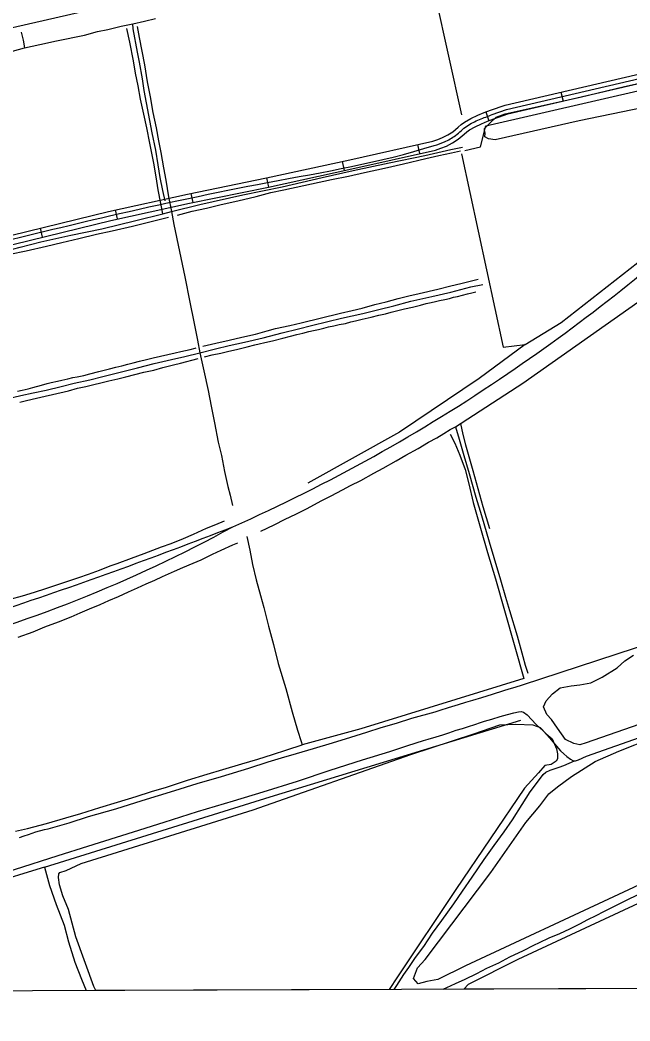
# Model space of a CAD drawing. Extents: x 3392644 to 3430565, y 576657 to 602123.
# Drawn here: x 3423586 to 3425559, y 582044 to 585280 of the extents above; entities that cross this region are included whole.
import ezdxf

# ---------------------------------------------------------------- set-up
doc = ezdxf.new("R2010")
doc.units = 0
for name, color, linetype in [('V-DTCH-CNTR', 7, 'Continuous'), ('V-GRID-FRAM', 7, 'Continuous'), ('V-ROAD-CNTR', 7, 'Continuous'), ('V-SITE-VEGE', 7, 'Continuous'), ('V-TOPO-SHOR', 7, 'Continuous')]:
    doc.layers.add(name, color=color, linetype=linetype)

msp = doc.modelspace()

# ---------------------------------------------------------------- linework, layer by layer
at = {"layer": 'V-DTCH-CNTR'}
for points in [[(3423964.9, 585259.8), (3423971.5, 585224.3), (3423980, 585180.2), (3423988.5, 585135.2), (3423997.9, 585081), (3424006.9, 585031.9), (3424016.4, 584981.4), (3424026.3, 584931.4), (3424034.3, 584889.5), (3424041.4, 584852.2), (3424050.8, 584802.2), (3424057.9, 584763), (3424066.9, 584709.3), (3424076.1, 584661)], [(3424048.2, 584654.1), (3424042, 584686.9), (3424033.5, 584731.4), (3424026.4, 584773.3), (3424018.8, 584817.9), (3424012.7, 584849.7), (3424006.1, 584882.5), (3423996.2, 584932.1), (3423986.8, 584976.2), (3423976.5, 585024.9), (3423968, 585067.6), (3423960, 585108.6), (3423952.9, 585148.6), (3423941.1, 585208.6), (3423931.7, 585252.8)], [(3423511.8, 584526.7), (3423587, 584545.6), (3423654, 584563.5), (3423750.4, 584584.4), (3423851.3, 584605.3), (3423961.4, 584632.7), (3424048.2, 584654.1), (3424076.1, 584661), (3424167.9, 584683.7), (3424306.5, 584714.9), (3424434.1, 584741.5), (3424563.5, 584770.9), (3424664.4, 584793.6), (3424780.1, 584819.2), (3424895.7, 584842.9), (3424980.1, 584861.9), (3425017.8, 584869.5)], [(3424076.1, 584661), (3424083.7, 584619.3), (3424101.9, 584532.3), (3424119.3, 584449.7), (3424135.9, 584367.8), (3424148.1, 584304.9), (3424160.2, 584245.7), (3424167.8, 584204.7), (3424181.3, 584146.2), (3424194.9, 584082.6), (3424204.1, 584032.2), (3424215.4, 583978.1), (3424227.5, 583915.9), (3424238.1, 583872), (3424247.2, 583820.9), (3424258.5, 583771.9), (3424266, 583744.1), (3424273.5, 583710.5)], [(3423543.5, 584055.2), (3423589, 584066), (3423628.6, 584075.4), (3423670.4, 584083.9), (3423719.5, 584095.6), (3423761.8, 584105.9), (3423811.8, 584117.6), (3423854.6, 584128.4), (3423905.5, 584141), (3423966.5, 584156.4), (3424019.7, 584169.5), (3424076.5, 584182.7), (3424119.3, 584192.5), (3424167.8, 584204.7), (3424218.7, 584216.9), (3424262.4, 584227.7), (3424312.4, 584239.4), (3424372.4, 584253), (3424434.7, 584268.9), (3424487, 584282.5), (3424529.3, 584293.2), (3424581.6, 584305.9), (3424626.2, 584316.2), (3424694.8, 584331.7), (3424746.7, 584344.8), (3424795.3, 584356.9), (3424850.4, 584371), (3424918.1, 584386.9), (3424980, 584401), (3425045, 584417.4), (3425083.7, 584425.8)], [(3425010.8, 583976.4), (3425018.3, 583940.5), (3425027.3, 583906.9), (3425050.6, 583823.6), (3425082.9, 583707.4), (3425104.6, 583636.5)], [(3424978.1, 583941), (3424992.9, 583912.5), (3425009.3, 583873.1), (3425025.7, 583827.1), (3425037.7, 583781), (3425052, 583721.1), (3425076, 583637.8), (3425098.5, 583558.9), (3425124.7, 583474.1)], [(3424319.6, 583610.5), (3424329.4, 583566.6), (3424338.5, 583519.8), (3424350.6, 583470.8), (3424364.1, 583420.4), (3424375.3, 583380.9), (3424390.4, 583321), (3424406.1, 583261), (3424421.2, 583200.4), (3424445.9, 583119.3), (3424466.9, 583043.3), (3424484.1, 582984.8), (3424496.1, 582947.5), (3424499.1, 582936.6)], [(3425124.7, 583474.1), (3425215.9, 583151.8), (3424688.8, 582989.2), (3424499.1, 582936.6)], [(3423665.2, 582541.1), (3424395.4, 582768.6), (3425206.7, 583017.4)], [(3423572, 582657.6), (3423610.7, 582666.7), (3423672.1, 582683.2), (3423734.2, 582701.2), (3423783.2, 582714.7), (3423844.6, 582734.1), (3423901.6, 582751.4), (3423961.5, 582770.1), (3424011.9, 582785.8), (3424060.1, 582800.7), (3424128.1, 582823.1), (3424191.6, 582842.6), (3424242.1, 582857.6), (3424303.5, 582875.6), (3424355.3, 582891.3), (3424402.8, 582905.5), (3424449.6, 582920.5), (3424499.1, 582936.6)], [(3423665.2, 582541.1), (3423612.4, 582525.2), (3423535.6, 582502), (3423442, 582473.1), (3423353.8, 582444.7), (3423281.5, 582420.6), (3423213.3, 582399.6), (3423124.7, 582373), (3423054.7, 582354.8), (3422983.3, 582332.9), (3422904.2, 582309.6), (3422835.1, 582288.7), (3422779.2, 582268.7), (3422756, 582260.8)], [(3423665.2, 582541.1), (3423681.2, 582481.9), (3423703.7, 582420.9), (3423728.9, 582354), (3423743.1, 582300.3), (3423763.7, 582234.7), (3423784.8, 582179.3), (3423800.3, 582142.6)]]:
    msp.add_lwpolyline(points, dxfattribs=at)
at = {"layer": 'V-GRID-FRAM'}
msp.add_lwpolyline([(3396720.3, 600227.7), (3428325.7, 600342.6), (3428399.7, 582159.3), (3396778.5, 582044.3), (3396720.3, 600227.7)], dxfattribs=at)
at = {"layer": 'V-ROAD-CNTR'}
for p, q in [((3425336, 585047.4), (3425342.7, 585018.2)), ((3425092.8, 584983.1), (3425103.2, 584954.9)), ((3424871.8, 584877.9), (3424878.4, 584848.6)), ((3424628, 584823.1), (3424634.3, 584793.7)), ((3424383.7, 584769.8), (3424390.1, 584740.5)), ((3424139, 584719.7), (3424145, 584690.3)), ((3423894.5, 584666.5), (3423900.9, 584637.2)), ((3423651.1, 584607.6), (3423658.3, 584578.5))]:
    msp.add_line(p, q, dxfattribs=at)
for points in [[(3426424, 585913.4), (3425284.9, 585653.6), (3424160.9, 585392.6), (3423461.7, 585233), (3422779.9, 585076.7), (3422007.9, 584896.7), (3421431.4, 584765), (3420462.1, 584539.7)], [(3425113.5, 584974.7), (3425160, 584991.2), (3425923.5, 585168.6), (3426403, 585277.9)], [(3423453.3, 584559.2), (3423872.8, 584661.8), (3424128, 584717.4), (3424383.7, 584769.8), (3424653.3, 584828.6), (3424922, 584889.2), (3424937.8, 584894), (3424952.9, 584900.2), (3424970.2, 584909.1), (3424986.1, 584919.3), (3425003.4, 584934), (3425012.7, 584942.3), (3425023.6, 584950.3), (3425045, 584962.3), (3425066.7, 584972.4), (3425087.5, 584981.1), (3425108.4, 584988.8), (3425155.8, 585005.6), (3425920.1, 585183.2)], [(3423460.4, 584530.1), (3423879.6, 584632.6), (3424134.3, 584688.1), (3424389.9, 584740.5), (3424659.8, 584799.3), (3424929.7, 584860.2), (3424947.8, 584865.7), (3424965.6, 584873), (3424985.1, 584883.1), (3425004, 584895.1), (3425023.1, 584911.4), (3425031.6, 584919), (3425039.9, 584925), (3425058.7, 584935.6), (3425078.9, 584945), (3425098.5, 584953.2), (3425118.6, 584960.6), (3425164.2, 584976.7), (3425926.9, 585154)]]:
    msp.add_lwpolyline(points, dxfattribs=at)
for centre, radius, start, end in [((3421996.3, 588835.9), 5666.3, 303.9892, 313.1691), ((3421970.4, 588821.5), 5669, 293.9792, 304.2873), ((3422109.4, 587599.3), 4510.9, 284.5698, 298.6801), ((3418502.9, 598473.9), 15915.4, 288.30328, 291.26166)]:
    msp.add_arc(centre, radius, start, end, dxfattribs=at)
msp.add_spline([(3421187.3, 583968.2), (3421215.1, 583991.6), (3421230.4, 584000.3), (3421266.6, 584007.1), (3421612.7, 584086.5), (3422307, 584263.4), (3423037.8, 584441.3), (3423876.2, 584647.2), (3424386.8, 584755.1), (3424925.9, 584874.7), (3424959.3, 584886.6), (3424995.1, 584907.2), (3425031.7, 584937.7), (3425072.8, 584958.7), (3425113.5, 584974.7)], degree=3, dxfattribs=at)
at = {"layer": 'V-SITE-VEGE'}
for p, q in [((3425054.4, 582973.2), (3425138.6, 583001.7)), ((3425138.6, 583001.7), (3425190.2, 583003.8)), ((3425190.2, 583003.8), (3425245.5, 583001.8)), ((3425245.5, 583001.8), (3425268.9, 582993)), ((3425268.9, 582993), (3425288, 582972.5)), ((3424850, 582905.6), (3425054.4, 582973.2)), ((3425288, 582972.5), (3425307.2, 582956)), ((3425307.2, 582956), (3425321.8, 582923.8)), ((3425321.8, 582923.8), (3425325.2, 582907.8)), ((3424340.5, 582726.6), (3424850, 582905.6)), ((3425324.6, 582892), (3425320.4, 582884.3)), ((3425325.2, 582907.8), (3425324.6, 582892)), ((3425284.2, 582869.8), (3425263.6, 582846.8)), ((3425304.1, 582873), (3425284.2, 582869.8)), ((3425320.4, 582884.3), (3425304.1, 582873)), ((3425263.6, 582846.8), (3425218.2, 582797.1)), ((3425218.2, 582797.1), (3424996.2, 582469)), ((3423783.8, 582553.3), (3424340.5, 582726.6)), ((3423735.5, 582531.3), (3423783.8, 582553.3)), ((3425197.8, 582244), (3425850.4, 582548.3)), ((3423710.9, 582508.5), (3423711.3, 582520.3)), ((3423714, 582484.6), (3423710.9, 582508.5)), ((3423711.3, 582520.3), (3423715.4, 582524.1)), ((3423715.4, 582524.1), (3423735.5, 582531.3)), ((3423724.5, 582448.6), (3423714, 582484.6)), ((3423742.7, 582404.4), (3423724.5, 582448.6)), ((3424996.2, 582469), (3424807.7, 582187.2)), ((3423767.1, 582316.5), (3423742.7, 582404.4)), ((3423824.6, 582156.2), (3423767.1, 582316.5)), ((3425036.4, 582162.9), (3425197.8, 582244)), ((3424807.7, 582187.2), (3424780.4, 582146.1)), ((3423831.3, 582142.7), (3423824.6, 582156.2)), ((3425022.1, 582147), (3425036.4, 582162.9)), ((3425720.4, 582149.6), (3425022.1, 582147)), ((3424780.4, 582146.1), (3423831.3, 582142.7))]:
    msp.add_line(p, q, dxfattribs=at)
msp.add_lwpolyline([(3425673.1, 585094.5), (3426006.4, 585167.3), (3426034.4, 585176.1), (3426046.2, 585173.7), (3426057.9, 585167.3), (3426059.5, 585159.4), (3426061.2, 585149.4), (3426058.9, 585141.6), (3426046.7, 585132.2), (3426008.4, 585115.8), (3425672, 585011.5), (3425394.7, 584954.4), (3425123.2, 584893.2), (3425101.6, 584896), (3425089.9, 584902.4), (3425090.3, 584914.2), (3425088.7, 584922.2), (3425088.9, 584930.1), (3425105.4, 584947.3), (3425125.9, 584966.3), (3425156, 584977.1), (3425397.6, 585031.5), (3425541.4, 585065.7)], close=True, dxfattribs=at)
for points in [[(3425758.5, 583062), (3425417.6, 582944), (3425397.5, 582936.8), (3425377.9, 582941.5), (3425350.7, 582954.4), (3425324.3, 582990.9), (3425305.6, 583019.3), (3425290.3, 583035.7), (3425279.3, 583059.9), (3425288, 583079.3), (3425308.6, 583102.3), (3425333.1, 583121.2), (3425368.9, 583127.8), (3425396.8, 583130.7), (3425432.6, 583137.3), (3425469, 583155.7), (3425517.6, 583185.6), (3425542.2, 583208.4), (3425570.6, 583227.1)], [(3426299.8, 582816.5), (3425522.3, 582453.6), (3425026.7, 582222.6), (3424938, 582178.4), (3424902.1, 582171.8), (3424874.1, 582164.9), (3424858.9, 582181.3), (3424872.1, 582216.4), (3424896.8, 582243.2), (3425109.1, 582524.2), (3425222, 582686.2), (3425267.5, 582739.9), (3425296.7, 582778.3), (3425325.2, 582801), (3425370, 582835), (3425447, 582883.6), (3425523.5, 582916.3), (3425632, 582959.8)]]:
    msp.add_lwpolyline(points, dxfattribs=at)
at = {"layer": 'V-TOPO-SHOR'}
msp.add_line((3424902.5, 585481.4), (3425013.8, 584973.4), dxfattribs=at)
for points in [[(3423913.4, 585260.1), (3423951.4, 585267.6), (3423988.7, 585276.3), (3424024.7, 585285.9)], [(3423467.2, 585156.2), (3423508, 585166.9), (3423542.6, 585174.8), (3423600.8, 585190.6), (3423650.7, 585201.7), (3423704.8, 585212.9), (3423794.8, 585231.7), (3423836.7, 585242.8), (3423869.8, 585250), (3423913.4, 585260.1)], [(3424055.6, 584695.8), (3424048.1, 584729.4), (3424039.8, 584771.1), (3424033.6, 584812.8), (3424025.3, 584859.6), (3424013.9, 584915.2), (3423988.1, 585052.7), (3423982, 585090), (3423972.8, 585144.1), (3423966.8, 585177), (3423952.4, 585251.6), (3423951.4, 585267.6)], [(3425025.1, 584859), (3425076.2, 584870.5), (3425093, 584938.7), (3426324.3, 585221.5), (3426358.2, 585278.4)], [(3423589.5, 585241.7), (3423596.1, 585215.4), (3423600.8, 585190.6)], [(3425014.3, 584848.3), (3425149.5, 584223.1), (3425219.9, 584231.2), (3425337, 584302), (3425758.1, 584632), (3426038.7, 584906.8), (3426272.4, 585150.1), (3426324.3, 585221.5)], [(3424096, 584649.1), (3424142.8, 584662), (3424189, 584672.6), (3424237.4, 584683.8), (3424291.1, 584696.1), (3424349.8, 584709.6), (3424397.1, 584722.5), (3424439.3, 584731.9), (3424593.9, 584764.4), (3424649.3, 584775.6), (3424700.6, 584787.9), (3424765.6, 584801.5), (3424826.7, 584815.6), (3424899.1, 584833.2), (3424940.7, 584842.7), (3424981.8, 584851.5), (3425011.5, 584857.4)], [(3424994.4, 583965.5), (3425212.5, 584106), (3425602.6, 584381.1), (3425859.8, 584624.5), (3425961.2, 584710.9)], [(3423553, 584523.3), (3423606.1, 584534.5), (3423672.3, 584549.8), (3423721.9, 584561.5), (3423776.6, 584573.9), (3423833.7, 584588.5), (3423884.4, 584599.2), (3423950, 584614.4), (3423997.9, 584625.6), (3424066.9, 584643.2)], [(3424177.3, 584225.6), (3424219.2, 584235.3), (3424263.1, 584245.7), (3424303.6, 584255.4), (3424347.6, 584265.1), (3424385.9, 584275.5), (3424412.8, 584282.7), (3424458.5, 584292.8), (3424495.4, 584301.7), (3424623.1, 584332.6), (3424660.1, 584341.3), (3424692.5, 584349.2), (3424733.7, 584360.6), (3424770.6, 584369.6), (3424809.3, 584379.6), (3424843.9, 584388.2), (3424877, 584396.5), (3424938, 584410.5), (3424979.9, 584421.3), (3425012, 584428.8), (3425042.3, 584436.4), (3425068.5, 584442.1)], [(3424183.1, 584191.1), (3424208.2, 584197.5), (3424236.3, 584203.9), (3424261.8, 584209.7), (3424286.3, 584214.9), (3424308.2, 584220.1), (3424321.5, 584223.7), (3424345.5, 584230.1), (3424359.7, 584234), (3424378.6, 584238), (3424403.2, 584243.5), (3424436.6, 584252), (3424461.7, 584258.7), (3424481.5, 584263.9), (3424501.1, 584268.2), (3424520.9, 584273), (3424536, 584277), (3424552, 584280.3), (3424569.4, 584284.3), (3424584.5, 584288), (3424600.8, 584292.2), (3424618.8, 584295.6), (3424638.9, 584299.6), (3424656.7, 584304.2), (3424671.5, 584307.5), (3424693.4, 584313.3), (3424722.4, 584320), (3424746.6, 584326.4), (3424768.8, 584331), (3424786.9, 584335.8), (3424807.9, 584341.3), (3424829.7, 584346.2), (3424855.5, 584352), (3424881.2, 584358.7), (3424900.4, 584363.6), (3424916.4, 584366.9), (3424930, 584370), (3424943.6, 584373.3), (3424960.5, 584377.3), (3424975.3, 584380.6), (3424988.6, 584384.3), (3425001, 584387), (3425017.3, 584391.3), (3425033.9, 584395.3), (3425047.8, 584398.9), (3425061.1, 584402.2)], [(3423578.2, 584080.4), (3423593.6, 584083.5), (3423612.8, 584088.6), (3423627.3, 584092.9), (3423655.7, 584099.9), (3423674.6, 584105), (3423686.7, 584108.1), (3423708, 584113), (3423721.6, 584116.3), (3423741.2, 584120.3), (3423757.4, 584124.3), (3423771.3, 584127.3), (3423792.9, 584131.3), (3423811.9, 584136.8), (3423841.5, 584144.1), (3423858.3, 584148.3), (3423876.1, 584152.6), (3423896.2, 584158.4), (3423915.1, 584162.9), (3423934.6, 584168.1), (3423952.4, 584171.8), (3423972.5, 584177.5), (3423995.6, 584183.3), (3424016.6, 584187.9), (3424040.8, 584193.4), (3424064.2, 584198.9), (3424087.9, 584204.1), (3424105.9, 584208.9), (3424121.9, 584212.3), (3424136.1, 584215.4), (3424153.3, 584219.3), (3424156.2, 584220.2)], [(3425219.9, 584231.2), (3425071.7, 584121.1), (3424814.2, 583948.1), (3424517.6, 583782.8)], [(3423585.2, 584045.2), (3423607.4, 584050.4), (3423639.1, 584057.4), (3423668.1, 584064.1), (3423690.8, 584069.6), (3423742.6, 584082.1), (3423772.5, 584089.7), (3423799.1, 584096.1), (3423873.1, 584114.1), (3423902.3, 584120.8), (3423928.7, 584127.2), (3423987, 584141.5), (3424018.9, 584148.8), (3424048.5, 584156.7), (3424082.5, 584165.5), (3424105.6, 584171.3), (3424162.4, 584185.6)], [(3425211.5, 583131.3), (3425880.1, 583349.7), (3427044.1, 583721.6), (3427700.3, 583935.1), (3427981, 584178.6)], [(3425418.8, 582900.1), (3426388.9, 583242.1), (3427154.4, 583510.8), (3427287.3, 583534.7), (3427388.7, 583597.7), (3427458.9, 583644.9), (3428082.8, 584147.7)], [(3424802.6, 583854.9), (3424834.6, 583873.5), (3424873.6, 583895.3), (3424907.4, 583915.2), (3424934, 583929.7), (3424957.3, 583943.7), (3424978, 583956.3), (3424994.4, 583965.5)], [(3424994.4, 583965.5), (3425006.4, 583925.3), (3425022.1, 583872.7), (3425038.6, 583814.2), (3425061.1, 583738.2), (3425079, 583678.3), (3425103.8, 583593.6), (3425118.7, 583543.1)], [(3424365.1, 583627.9), (3424407.8, 583648.9), (3424444.4, 583666.5), (3424478.4, 583682.4), (3424515.3, 583701.5), (3424560.2, 583726.1), (3424592.8, 583741.6), (3424629, 583761.5), (3424655.4, 583775.1), (3424688.7, 583792), (3424730.3, 583815.9), (3424761.4, 583831.7), (3424802.6, 583854.9)], [(3423452.8, 583378.8), (3423509, 583394.8), (3423554.7, 583408.2), (3423594.2, 583418.6), (3423632.6, 583431.2), (3423669.6, 583442.4), (3423715.3, 583457.2), (3423750.8, 583469.4), (3423776.5, 583478.3), (3423807.7, 583489.4), (3423843.2, 583502), (3423878, 583515.7), (3423900.1, 583523.1), (3423947.2, 583540.8), (3423987.8, 583555.3), (3424016, 583566), (3424043.9, 583577.1), (3424074.7, 583588.2), (3424114.6, 583604), (3424147.5, 583618.1), (3424189.9, 583637.2), (3424219.9, 583649.1), (3424247.8, 583660.9)], [(3423580.5, 583284.9), (3423628.3, 583302.4), (3423666.5, 583318.8), (3423710.3, 583335.1), (3423751.8, 583351.1), (3423781, 583364.1), (3423810.8, 583376.3), (3423845.1, 583390.8), (3423873.5, 583403.8), (3423905.2, 583417.2), (3423936.9, 583431.6), (3423966, 583445), (3423994.8, 583457.2), (3424021.8, 583469.1), (3424047.3, 583481), (3424085.5, 583499.1), (3424112.5, 583510.6), (3424146, 583524.4), (3424171.9, 583535.5), (3424209.4, 583554), (3424237.4, 583566.6), (3424275, 583583.3), (3424291.3, 583590.7)], [(3425118.7, 583543.1), (3425139.9, 583470.7), (3425156.6, 583414.5), (3425169.9, 583371.3), (3425194, 583289.2), (3425212.7, 583222.5), (3425220.1, 583195.2), (3425228.9, 583168.8)], [(3424928.8, 583044.3), (3424945.3, 583049.6), (3424971.9, 583057.4), (3425004.8, 583067.5), (3425028.5, 583074.6), (3425051.1, 583081.7), (3425080.2, 583089.9), (3425114.9, 583100.7), (3425151, 583112.3), (3425168.8, 583117.9), (3425187.8, 583123.5), (3425211.5, 583131.3)], [(3423676.8, 582665.9), (3423745.3, 582685.2), (3423808, 582705), (3423895.9, 582730.7), (3423981.4, 582757.6), (3424087.5, 582789.7), (3424159.4, 582812.5), (3424238.1, 582834.7), (3424325.9, 582861.6), (3424388.7, 582882), (3424432, 582895.5), (3424480.5, 582909.5), (3424535.8, 582925.3), (3424596.9, 582943.4), (3424656.7, 582962.1), (3424708.6, 582978.5), (3424754.8, 582993.1), (3424803.9, 583007.7), (3424854.1, 583022.9), (3424928.8, 583044.3)], [(3425075.7, 583009.5), (3425088.8, 583014), (3425112.5, 583020.3), (3425139.5, 583028.2), (3425162.8, 583035.7), (3425183.2, 583040.9), (3425198.6, 583044.3)], [(3425198.6, 583044.3), (3425207.2, 583044.8), (3425214.4, 583043), (3425227, 583033.9), (3425256.1, 583002.8), (3425279.3, 582980.9), (3425298.7, 582959.8), (3425321.9, 582932.6), (3425334.5, 582917.8), (3425345.2, 582908.2), (3425354.8, 582899.2), (3425366.4, 582890.6), (3425374.2, 582886.8), (3425379.9, 582885.4), (3425383.3, 582885.4), (3425392.9, 582888.8), (3425418.8, 582900.1)], [(3424891.6, 582951.1), (3424906.5, 582955.8), (3424932, 582963.2), (3424953.9, 582969.6), (3424973.6, 582976.3), (3424997.3, 582984.1), (3425017.7, 582990.1), (3425037.4, 582996.5), (3425057.1, 583003.2), (3425075.7, 583009.5)], [(3423088.6, 582384.9), (3423173.8, 582411), (3423287.7, 582445.4), (3423373.7, 582473.9), (3423457.3, 582499), (3423567.9, 582534.3), (3423709.7, 582579.5), (3423805.5, 582609.7), (3423953.8, 582655.9), (3424052.2, 582686.9), (3424160.3, 582721.3), (3424276.7, 582755.7), (3424372.5, 582785.1), (3424484, 582819.5), (3424589.7, 582855.5), (3424694.5, 582888.2), (3424782.2, 582915.1), (3424841.2, 582935.2), (3424891.6, 582951.1)], [(3424796.2, 582146.2), (3424805.1, 582159.2), (3424828.1, 582194.6), (3424843.9, 582217.2), (3424865.9, 582249.7), (3424892.5, 582285.1), (3424920.5, 582328.5), (3424950.8, 582368.7), (3424990, 582423), (3425017.7, 582463.9), (3425048.3, 582508.8), (3425087.5, 582566.8), (3425119.9, 582611.7), (3425152.3, 582656.2), (3425179.6, 582695.1), (3425210.9, 582744.4), (3425236.5, 582784.8), (3425263.5, 582821), (3425278.9, 582841.1), (3425286.9, 582848.4), (3425301.4, 582855), (3425330, 582865), (3425344.8, 582870.6), (3425379.9, 582885.4)], [(3423584.5, 582637.5), (3423599.8, 582642.4), (3423614, 582646.8), (3423637.3, 582655.4), (3423665, 582662.9), (3423676.8, 582665.9)], [(3424955, 582146.8), (3424966.8, 582152.4), (3424995.1, 582165.5), (3425025.7, 582179), (3425063.4, 582198.3), (3425096.2, 582214.8), (3425135, 582232.8), (3425171.1, 582251.2), (3425215.2, 582271.7), (3425248.5, 582289.6), (3425266.4, 582298.3), (3425298.3, 582313.1), (3425331.9, 582327.5), (3425365, 582342.6), (3425396.9, 582358.3), (3425423.1, 582372.3), (3425450, 582385.7), (3425474.6, 582398), (3425506.5, 582414.8), (3425544.2, 582433), (3425590.2, 582454.9)]]:
    msp.add_lwpolyline(points, dxfattribs=at)

doc.saveas('drawing.dxf')
